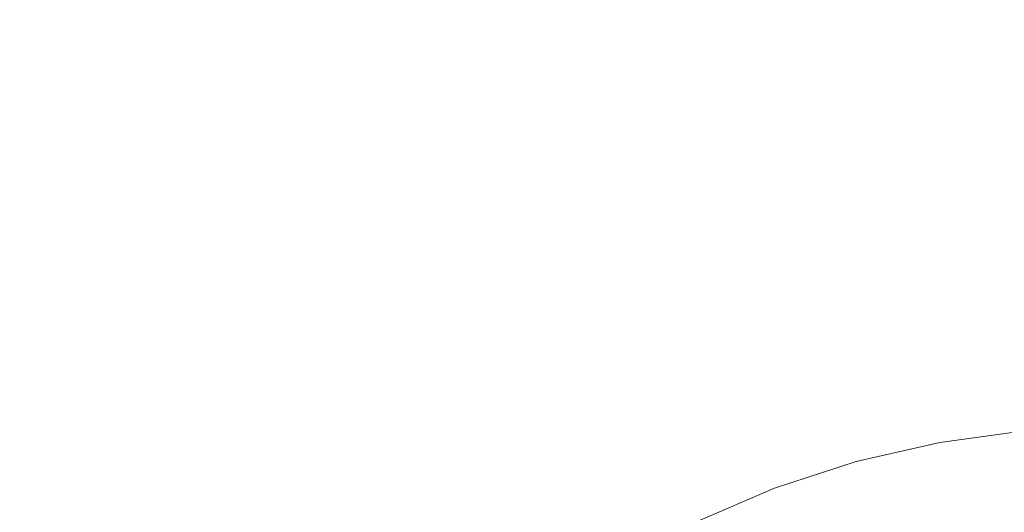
# Model space of a CAD drawing. Header units: inches. Extents: x -412 to -304, y -62 to 18.
# Tile 334 of 656: x -354.4898 to -354.4669, y -29.3087 to -29.2973. Entities that reach past the tile are written whole.
import ezdxf

# ---------------------------------------------------------------- set-up
doc = ezdxf.new("R2010")
doc.units = ezdxf.units.IN
doc.header["$LTSCALE"] = 32
doc.header["$MEASUREMENT"] = 0
for name, color, linetype, lineweight in [('Black', 7, 'Continuous', 18), ('Drawing', 7, 'Continuous', 18), ('GDSPowerModule-White', 7, 'Continuous', 13), ('None', 7, 'Continuous', 18), ('SolidLine', 7, 'Continuous', 15), ('Wood_1-H', 7, 'Continuous', 13)]:
    doc.layers.add(name, color=color, linetype=linetype, lineweight=lineweight)

# ---------------------------------------------------------------- blocks, each defined once
blk = doc.blocks.new('Group-20')
at = {"layer": 'Black'}
for points in [[(-34.547937, 16.536126, 28.979102), (34.547937, 16.536126, 28.979102), (34.547937, -16.536126, 28.979102), (-34.547937, -16.536126, 28.979102)], [(-34.547937, 16.536126, 27.700787), (34.547937, 16.536126, 27.700787), (34.547937, -16.536126, 27.700787), (-34.547937, -16.536126, 27.700787)]]:
    blk.add_3dface(points, dxfattribs=at)
at = {"layer": 'Wood_1-H'}
for points in [[(-35.964937, 17.953126, 28.998787), (35.964937, 17.953126, 28.998787), (35.964937, -17.953126, 28.998787), (-35.964937, -17.953126, 28.998787)], [(-35.964937, 17.953126, 28.979102), (35.964937, 17.953126, 28.979102), (35.964937, -17.953126, 28.979102), (-35.964937, -17.953126, 28.979102)]]:
    blk.add_3dface(points, dxfattribs=at)
blk = doc.blocks.new('MpHtAdjTrough-1095 (3D)')
at = {"layer": 'Black'}
for points in [[(-17.362205, 7.156693, -4.03907), (17.362205, 7.156693, -4.03907), (17.362205, 2.599737, -4.03907), (-17.362205, 2.599737, -4.03907)], [(17.362205, 7.156693, -3.979228), (-17.362205, 7.156693, -3.979228), (-17.362205, 2.619965, -3.979228), (17.362205, 2.619965, -3.979228)]]:
    blk.add_3dface(points, dxfattribs=at)
blk = doc.blocks.new('MP-Hardwire (3D)')
at = {"layer": 'Black'}
for points, invisible_edges in [([(5.427785, 0.767656), (5.427785, 0.82644), (-6.796133, 0.580648), (-6.796133, 0.364113)], 10), ([(5.427785, 0.767656), (-6.892436, -0.275988), (-6.884715, -0.275651)], 9), ([(-6.797479, 0.348731), (-6.892436, -0.275988), (5.427785, 0.767656)], 11), ([(-6.884715, -0.275651), (5.66357, 0.319822), (5.660001, 0.326676), (5.427785, 0.767656)], 13), ([(5.427785, 0.767656), (-6.79647, 0.356392), (-6.797479, 0.348731)], 9), ([(-6.796133, 0.364113), (-6.79647, 0.356392), (5.427785, 0.767656)], 10)]:
    blk.add_3dface(points, dxfattribs=dict(at, invisible_edges=invisible_edges))
blk.add_3dface([(-4.138306, -0.433046, -1.064714), (-4.138306, 0.433096, -1.064714), (-3.783975, 0.433096, -1.064714), (-3.783975, -0.433046, -1.064714)], dxfattribs=at)
at = {"layer": 'GDSPowerModule-White'}
for points, invisible_edges in [([(-3.805764, 0.400707, -1.493205), (-3.806529, 0.40249, -1.492727), (-3.806165, 0.402159, -1.490837), (-3.805388, 0.400345, -1.491323)], 15), ([(-3.805388, 0.400345, -1.491323), (-3.806165, 0.402159, -1.490837), (-3.805947, 0.401756, -1.48894), (-3.805161, 0.399923, -1.489431)], 15), ([(-3.805161, 0.399923, -1.489431), (-3.805947, 0.401756, -1.48894), (-3.805873, 0.401284, -1.487047), (-3.805085, 0.399445, -1.487539)], 11), ([(-3.805085, 0.346223, -1.288914), (-3.805085, 0.399445, -1.487539), (-3.805873, 0.401284, -1.487047), (-3.805873, 0.348062, -1.288421)], 5), ([(-3.805701, 0.399212, -1.495542), (-3.806288, 0.401007, -1.495061), (-3.805764, 0.400707, -1.493205), (-3.805163, 0.398867, -1.493698)], 15), ([(-3.805163, 0.398867, -1.493698), (-3.805764, 0.400707, -1.493205), (-3.805388, 0.400345, -1.491323), (-3.804776, 0.398472, -1.491825)], 15), ([(-3.804776, 0.398472, -1.491825), (-3.805388, 0.400345, -1.491323), (-3.805161, 0.399923, -1.489431), (-3.804543, 0.398031, -1.489938)], 15), ([(-3.804543, 0.398031, -1.489938), (-3.805161, 0.399923, -1.489431), (-3.805085, 0.399445, -1.487539), (-3.804465, 0.397546, -1.488048)], 11), ([(-3.805978, 0.397725, -1.497824), (-3.806387, 0.399505, -1.497347), (-3.805701, 0.399212, -1.495542), (-3.80528, 0.397374, -1.496035)], 15), ([(-3.804465, 0.344325, -1.289423), (-3.804465, 0.397546, -1.488048), (-3.805085, 0.399445, -1.487539), (-3.805085, 0.346223, -1.288914)], 5), ([(-3.80528, 0.397374, -1.496035), (-3.805701, 0.399212, -1.495542), (-3.805163, 0.398867, -1.493698), (-3.804731, 0.396983, -1.494203)], 15), ([(-3.804731, 0.396983, -1.494203), (-3.805163, 0.398867, -1.493698), (-3.804776, 0.398472, -1.491825), (-3.804336, 0.396555, -1.492339)], 15), ([(-3.804336, 0.396555, -1.492339), (-3.804776, 0.398472, -1.491825), (-3.804543, 0.398031, -1.489938), (-3.804099, 0.396094, -1.490457)], 15), ([(-3.804099, 0.396094, -1.490457), (-3.804543, 0.398031, -1.489938), (-3.804465, 0.397546, -1.488048), (-3.804019, 0.395603, -1.488569)], 11), ([(-3.805732, 0.395918, -1.498308), (-3.805978, 0.397725, -1.497824), (-3.80528, 0.397374, -1.496035), (-3.805025, 0.395507, -1.496535)], 15), ([(-3.804019, 0.342382, -1.289943), (-3.804019, 0.395603, -1.488569), (-3.804465, 0.397546, -1.488048), (-3.804465, 0.344325, -1.289423)], 5), ([(-3.805025, 0.395507, -1.496535), (-3.80528, 0.397374, -1.496035), (-3.804731, 0.396983, -1.494203), (-3.80447, 0.39507, -1.494715)], 15), ([(-3.80447, 0.39507, -1.494715), (-3.804731, 0.396983, -1.494203), (-3.804336, 0.396555, -1.492339), (-3.804071, 0.394609, -1.49286)], 15), ([(-3.804071, 0.394609, -1.49286), (-3.804336, 0.396555, -1.492339), (-3.804099, 0.396094, -1.490457), (-3.80383, 0.394128, -1.490984)], 15), ([(-3.80383, 0.394128, -1.490984), (-3.804099, 0.396094, -1.490457), (-3.804019, 0.395603, -1.488569), (-3.80375, 0.39363, -1.489098)], 11), ([(-3.80565, 0.394097, -1.498796), (-3.805732, 0.395918, -1.498308), (-3.805025, 0.395507, -1.496535), (-3.80494, 0.393626, -1.497039)], 15), ([(-3.80375, 0.340408, -1.290472), (-3.80375, 0.39363, -1.489098), (-3.804019, 0.395603, -1.488569), (-3.804019, 0.342382, -1.289943)], 5), ([(-3.80494, 0.393626, -1.497039), (-3.805025, 0.395507, -1.496535), (-3.80447, 0.39507, -1.494715), (-3.804383, 0.393142, -1.495232)], 15), ([(-3.804383, 0.393142, -1.495232), (-3.80447, 0.39507, -1.494715), (-3.804071, 0.394609, -1.49286), (-3.803982, 0.392647, -1.493386)], 15), ([(-3.803982, 0.392647, -1.493386), (-3.804071, 0.394609, -1.49286), (-3.80383, 0.394128, -1.490984), (-3.803741, 0.392146, -1.491515)], 15), ([(-3.803741, 0.392146, -1.491515), (-3.80383, 0.394128, -1.490984), (-3.80375, 0.39363, -1.489098), (-3.80366, 0.391641, -1.48963)], 11)]:
    blk.add_3dface(points, dxfattribs=dict(at, invisible_edges=invisible_edges))
blk = doc.blocks.new('Group-23')
at = {"layer": 'None'}
blk.add_blockref('Group-20', (0, 0), dxfattribs=at)
at = {"layer": 'SolidLine', "color": 7}
blk.add_blockref('MpHtAdjTrough-1095 (3D)', (0, 0, 27.700787), dxfattribs=at)
at = {"layer": 'SolidLine', "color": 7, "rotation": 180}
blk.add_blockref('MP-Hardwire (3D)', (0, 4, 27.700787), dxfattribs=at)
blk = doc.blocks.new('MP Ht Adju Rect Table (3D)')
at = {"layer": 'None'}
blk.add_blockref('Group-23', (0, 0), dxfattribs=at)
at = {"layer": 'Drawing', "color": 0, "flags": 1}
for tag in ['Catalog', 'FinishGroup', 'Option1', 'Option2', 'Option3', 'Option4', 'Option5', 'Option6', 'Option7', 'Option8', 'Option9', 'Option10', 'Option11', 'Option12', 'Discount', 'Custom', 'Item2', 'Item3', 'Item6', 'Item9', 'Item10', 'Item12', 'Item13', 'Item16', 'Item19', 'Item20', 'Item21', 'Item22', 'Item23', 'Item24', 'Item25', 'Item8', 'Item18', 'Tag', 'Item1', 'Item4', 'Item5', 'Item7', 'Item11', 'Item14', 'Item15', 'Item17']:
    blk.add_attdef(tag, (-16.606637, -46.530556), '', height=0.007087, dxfattribs=at)

msp = doc.modelspace()

# ---------------------------------------------------------------- block references
at = {"layer": 'Drawing', "rotation": 270}
msp.add_blockref('MP Ht Adju Rect Table (3D)', (-358.072835, -25.503092), dxfattribs=at)

doc.saveas('drawing.dxf')
